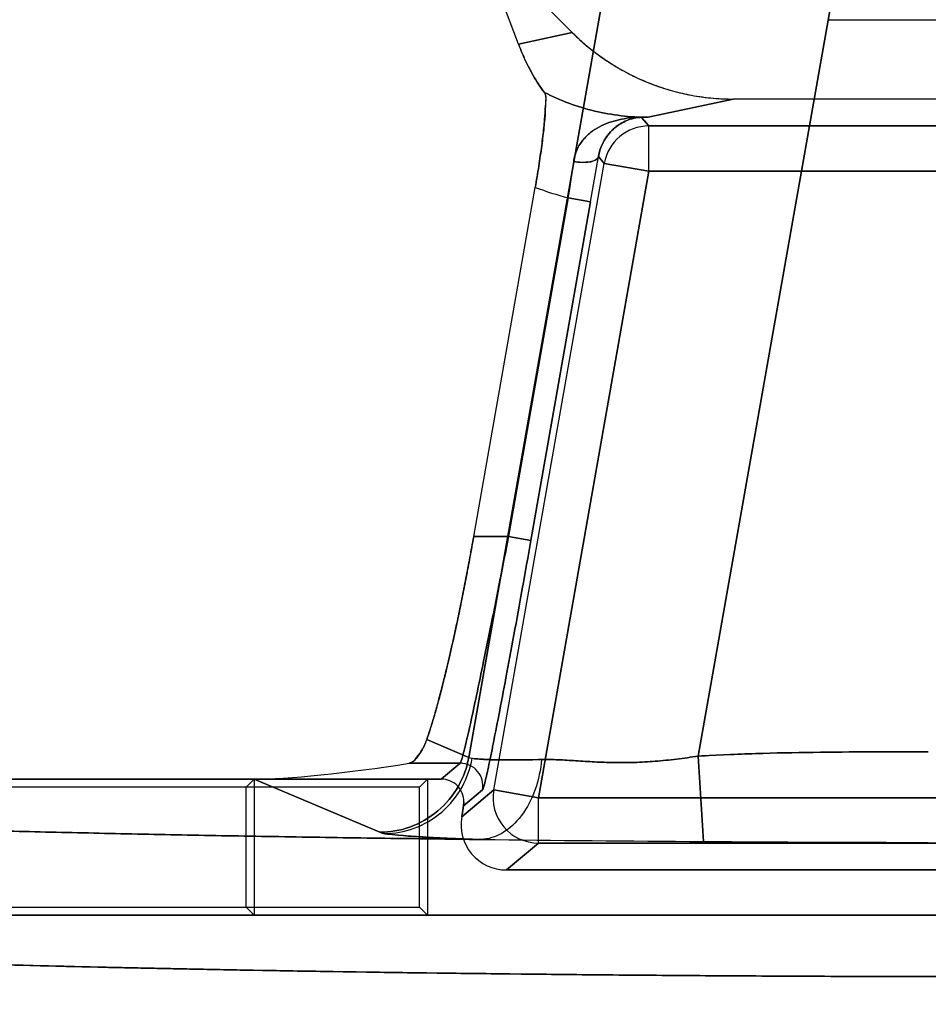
# Model space of a CAD drawing. Header units: millimetres. Extents: x 0 to 297, y 0 to 210.
# Tile 405 of 455: x 240.037 to 240.197, y 160.93 to 161.104. Entities that reach past the tile are written whole.
import ezdxf

# ---------------------------------------------------------------- set-up
doc = ezdxf.new("R2010")
doc.units = ezdxf.units.MM
doc.header["$LTSCALE"] = 16.335
doc.layers.get('0').update_dxf_attribs({"linetype": 'CONTINUOUS'})
for name, color, linetype in [('AXES_REF', 7, 'CONTINUOUS'), ('INTFCLR_1', 7, 'CONTINUOUS'), ('INTFCLR_72935', 7, 'CONTINUOUS')]:
    doc.layers.add(name, color=color, linetype=linetype)

msp = doc.modelspace()

# ---------------------------------------------------------------- linework, layer by layer
at = {"color": 7, "linetype": 'Continuous'}
for radius in [7.756662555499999, 7.756, 7.706331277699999]:
    msp.add_circle((241.4302422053, 154.539298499), radius, dxfattribs=at)
msp.add_arc((241.4302422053, 154.539298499), 7.68, 278.2771290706, 261.7228709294, dxfattribs=at)
at = {"layer": 'AXES_REF', "color": 9, "linetype": 'Continuous'}
msp.add_arc((241.4302422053, 154.539298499), 7.075609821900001, 94.4118118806, 85.5881881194, dxfattribs=at)
at = {"layer": 'INTFCLR_1', "color": 9, "linetype": 'Continuous'}
for p, q in [((240.1161423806, 160.9734050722), (240.1413860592, 161.1165690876)), ((240.1806284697, 161.1096495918), (240.1566431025, 160.9736218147)), ((240.1249221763, 161.0992608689), (240.1344107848, 161.1012946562)), ((240.1627965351, 161.0895526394), (240.1477895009, 161.0863360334)), ((240.1477895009, 161.0863360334), (240.1466527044, 161.0863213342)), ((240.1466527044, 161.0863213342), (240.1479272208, 161.0848024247)), ((240.1479272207, 161.0768036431), (240.1479272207, 161.0848024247)), ((240.1479272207, 161.0848024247), (240.2801098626, 161.0848024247)), ((240.1205628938, 160.9676759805), (240.1400499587, 161.078192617)), ((240.1390260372, 161.0794128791), (240.1400499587, 161.078192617)), ((240.1479272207, 161.0768036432), (240.1400499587, 161.078192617)), ((240.1479272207, 161.0768036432), (240.1284401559, 160.9662870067)), ((240.1479272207, 161.0768036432), (240.2801098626, 161.0768036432)), ((240.1337102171, 161.0721261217), (240.1231703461, 161.012351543)), ((240.1271089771, 161.011657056), (240.1376488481, 161.0714316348)), ((240.1376488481, 161.0714316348), (240.1337102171, 161.0721261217)), ((240.1231703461, 161.0123515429), (240.1170143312, 161.0123515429)), ((240.1231703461, 161.012351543), (240.1271089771, 161.011657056)), ((240.1161423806, 160.9734050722), (240.1087280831, 160.9765365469)), ((240.1146468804, 160.9723576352), (240.1056567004, 160.9723576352)), ((240.1146468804, 160.9723576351), (240.1113040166, 160.9695526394)), ((240.1566431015, 160.9736218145), (240.1575425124, 160.9585642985)), ((240.0782603, 160.9695526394), (240.1004454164, 160.9601826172)), ((240.1205628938, 160.9676759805), (240.1149018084, 160.9629257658)), ((240.1152426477, 160.9648587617), (240.1185855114, 160.9676637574)), ((240.1205628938, 160.9676759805), (240.1284401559, 160.9662870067)), ((240.1284401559, 160.9582882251), (240.1284401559, 160.9662870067)), ((240.1284401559, 160.9662870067), (240.2995969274, 160.9662870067)), ((240.1227790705, 160.9535380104), (240.1284401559, 160.9582882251)), ((240.2995969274, 160.9582882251), (240.1284401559, 160.9582882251))]:
    msp.add_line(p, q, dxfattribs=at)
at = {"layer": 'INTFCLR_1', "color": 6, "linetype": 'Continuous'}
for p, q in [((240.1249221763, 161.0992608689), (240.1178498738, 161.1178555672)), ((240.1178498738, 161.1178555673), (240.1344107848, 161.1012946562)), ((240.1795966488, 161.1035526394), (240.2484404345, 161.1035526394)), ((240.2652405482, 161.0895526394), (240.1627965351, 161.0895526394)), ((240.1170143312, 161.012351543), (240.1278801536, 161.0739746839)), ((240.1113040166, 160.9695526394), (239.9072621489, 160.9695526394)), ((240.0782602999, 160.9695526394), (240.0768496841, 160.9681420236)), ((240.0782602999, 160.9695526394), (240.0782602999, 160.9455380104)), ((240.076849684, 160.9681420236), (239.9077667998, 160.9681420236)), ((240.0768496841, 160.9469486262), (240.0768496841, 160.9681420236)), ((240.1153034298, 160.9655534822), (240.1152426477, 160.9648587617)), ((240.1149018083, 160.9629257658), (240.1152426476, 160.9648587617)), ((240.3052580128, 160.9535380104), (240.1227790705, 160.9535380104)), ((239.9154288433, 160.9469486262), (240.076849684, 160.9469486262)), ((240.0782602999, 160.9455380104), (240.076849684, 160.9469486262)), ((239.9159473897, 160.9455380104), (240.5120896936, 160.9455380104))]:
    msp.add_line(p, q, dxfattribs=at)
at = {"layer": 'INTFCLR_1', "color": 7, "linetype": 'Continuous'}
for p, q in [((240.1465279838, 161.086329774), (240.1466527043, 161.0863213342)), ((240.1469964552, 161.0863388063), (240.1471040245, 161.0863407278))]:
    msp.add_line(p, q, dxfattribs=at)
at = {"layer": 'INTFCLR_1', "color": 9, "linetype": 'Continuous'}
for centre, radius, start, end in [((240.1464414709, 161.2308915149), 0.1445617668, 270.0342886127, 270.5342875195), ((240.1479295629, 161.0768008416), 0.0080015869, 90.0167714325, 169.9831562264), ((239.7405257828, 161.1337009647), 0.3979767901, 351.099458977, 352.0345183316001), ((239.0832088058, 161.2574930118), 1.0707299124, 349.9928779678, 350.4262744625), ((240.1477903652, 161.126636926), 0.056299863, 249.2897728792, 255.5170824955), ((240.1146451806, 160.9683570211), 0.0040006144, 350.0601726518, 89.97565640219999), ((240.1284439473, 160.9662902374), 0.0080020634, 170.0304596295, 269.9728530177)]:
    msp.add_arc(centre, radius, start, end, dxfattribs=at)
at = {"layer": 'INTFCLR_1', "color": 6, "linetype": 'Continuous'}
for centre, radius, start, end in [((240.1113054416, 160.9655548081), 0.0039978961, 359.9809986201, 90.02042084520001), ((240.1227782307, 160.9615360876), 0.0079980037, 170.0093440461, 270.006014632), ((240.2093673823, 168.9476141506), 7.9892178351, 269.3471014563, 269.6283281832), ((240.2135306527, 169.5611824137), 8.6028003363, 269.627109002, 269.8914412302)]:
    msp.add_arc(centre, radius, start, end, dxfattribs=at)
msp.add_ellipse((240.1034872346, 160.9748881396), major_axis=(0.0298992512, 0.004541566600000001), ratio=0.0936581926, start_param=-2.5890598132, end_param=-1.5124059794, dxfattribs=at)
for points, knots in [([(240.1344107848, 161.1012946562), (240.1353365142, 161.1003689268), (240.1372812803, 161.0986059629), (240.1404457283, 161.0962599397), (240.1438294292, 161.094233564), (240.1473985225, 161.0925459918), (240.1511178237, 161.0912178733), (240.1549493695, 161.0902592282), (240.1588545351, 161.0896810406), (240.1614834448, 161.0895526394), (240.1627965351, 161.0895526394)], [0, 0, 0, 0, 0.1246455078, 0.2494405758, 0.3744726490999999, 0.4995470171, 0.6247167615, 0.7498785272, 0.8749821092, 1, 1, 1, 1]), ([(240.1249221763, 161.0992608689), (240.1251764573, 161.0985923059), (240.1257133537, 161.09727393), (240.1265859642, 161.0954107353), (240.1274979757, 161.0937116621), (240.1284462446, 161.0921597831), (240.1291247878, 161.0911880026), (240.1294842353, 161.0907101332)], [0, 0, 0, 0, 0.2207248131, 0.4390659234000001, 0.6345797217, 0.8154787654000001, 1, 1, 1, 1]), ([(240.1278801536, 161.073974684), (240.1279898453, 161.0745967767), (240.1282023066, 161.0758377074), (240.1284998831, 161.0776878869), (240.1287727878, 161.0795037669), (240.129016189, 161.0812592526), (240.1292291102, 161.0829305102), (240.1293993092, 161.0844866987), (240.1295932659, 161.0862889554), (240.1296007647, 161.0882682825), (240.1299612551, 161.0900759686), (240.1294842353, 161.0907101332)], [0, 0, 0, 0, 0.1123546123, 0.2239225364, 0.3333084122, 0.4389370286, 0.5392004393, 0.6327522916, 0.7180458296, 0.858857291, 1, 1, 1, 1]), ([(240.1087280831, 160.9765365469), (240.1089382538, 160.9771286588), (240.1093663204, 160.9784123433), (240.1099983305, 160.9804865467), (240.1106617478, 160.9828344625), (240.1113505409, 160.9854367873), (240.1120587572, 160.988272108), (240.1127800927, 160.9913161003), (240.1135080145, 160.9945420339), (240.1142360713, 160.9979215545), (240.1149576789, 161.0014244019), (240.1156662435, 161.0050186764), (240.1163552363, 161.0086704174), (240.116797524, 161.0111219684), (240.1170143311, 161.0123515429)], [0, 0, 0, 0, 0.05123304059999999, 0.1103185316, 0.176798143, 0.2501698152, 0.3298152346, 0.4150911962, 0.5052502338, 0.5994718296, 0.6969807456, 0.7968720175, 0.8981918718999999, 1, 1, 1, 1]), ([(240.1056567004, 160.9723576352), (240.1061962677, 160.9724426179), (240.107047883, 160.9734251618), (240.1080270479, 160.9748247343), (240.1085240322, 160.9759616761), (240.1087280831, 160.9765365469)], [0, 0, 0, 0, 0.3095833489, 0.6542608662, 1, 1, 1, 1]), ([(239.9072621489, 160.9695526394), (239.9069028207, 160.9692581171), (239.9080939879, 160.9677797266), (239.9095275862, 160.9677724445), (239.9111739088, 160.9673035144), (239.9127747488, 160.9670244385), (239.9146437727, 160.9667092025), (239.9167699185, 160.9664076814), (239.9191546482, 160.9661040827), (239.9217949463, 160.9658039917), (239.9246888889, 160.9655061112), (239.9278338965, 160.9652112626), (239.9312272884, 160.9649195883), (239.934866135, 160.9646314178), (239.938747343, 160.9643470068), (239.9428675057, 160.9640666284), (239.9472231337, 160.9637905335), (239.9518103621, 160.9635189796), (239.956625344, 160.9632522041), (239.9616637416, 160.9629904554), (239.9669212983, 160.9627339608), (239.9723932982, 160.9624829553), (239.9780751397, 160.9622376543), (239.9839617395, 160.9619982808), (239.990048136, 160.9617650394), (239.9963288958, 160.9615381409), (240.0027987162, 160.961317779), (240.0094518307, 160.9611041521), (240.0162826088, 160.9608974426), (240.0232849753, 160.9606978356), (240.0304529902, 160.9605055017), (240.0377803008, 160.9603206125), (240.0452606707, 160.9601433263), (240.0528874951, 160.9599738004), (240.0606542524, 160.9598121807), (240.0685541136, 160.9596586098), (240.0765802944, 160.9595132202), (240.0847257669, 160.9593761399), (240.0929835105, 160.9592474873), (240.1013463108, 160.9591273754), (240.1098069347, 160.9590159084), (240.1154791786, 160.9589477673), (240.1183303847, 160.9589151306)], [0, 0, 0, 0, 0.006565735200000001, 0.0159534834, 0.0224452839, 0.0301471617, 0.0390602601, 0.0491818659, 0.0605066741, 0.0730272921, 0.0867346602, 0.1016182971, 0.117666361, 0.1348657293, 0.1532023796, 0.1726615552, 0.1932254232, 0.214878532, 0.2376006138, 0.2613739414, 0.2861759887, 0.3119875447, 0.3387842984, 0.3665452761, 0.3952443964, 0.424859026, 0.4553614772, 0.4867274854, 0.5189278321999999, 0.5519367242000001, 0.5857235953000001, 0.6202611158, 0.6555176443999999, 0.6914642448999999, 0.728068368, 0.7652995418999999, 0.8031244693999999, 0.8415112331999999, 0.8804259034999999, 0.9198352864, 0.9597047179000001, 1, 1, 1, 1]), ([(239.9159473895, 160.9455380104), (239.9155879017, 160.9452320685), (239.9169086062, 160.9438032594), (239.9188313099, 160.9437225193), (239.9219483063, 160.9428932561), (239.9260125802, 160.9424004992), (239.9310654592, 160.9417856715), (239.9371027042, 160.9412258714), (239.9441378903, 160.9406592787), (239.952248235, 160.9401052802), (239.9613091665, 160.939566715), (239.9712831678, 160.9390483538), (239.9821359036, 160.9385512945), (239.9938240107, 160.9380778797), (240.0063091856, 160.9376295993), (240.0195418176, 160.9372082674), (240.0334743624, 160.9368154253), (240.0480459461, 160.9364527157), (240.0632105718, 160.9361211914), (240.0789183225, 160.9358219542), (240.0951085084, 160.9355561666), (240.1117131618, 160.9353248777), (240.1286780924, 160.9351287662), (240.1459508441, 160.9349684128), (240.1634719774, 160.934844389), (240.1811748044, 160.9347571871), (240.1989878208, 160.934707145), (240.2168365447, 160.9346944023), (240.2346579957, 160.9347188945), (240.2523933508, 160.9347804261), (240.2699896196, 160.9348787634), (240.2873858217, 160.9350135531), (240.3045208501, 160.9351843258), (240.3213286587, 160.9353904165), (240.3377435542, 160.935630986), (240.3537041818, 160.9359050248), (240.3691607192, 160.9362115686), (240.384053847, 160.9365493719), (240.3983321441, 160.9369171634), (240.4119454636, 160.9373134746), (240.4248589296, 160.9377372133), (240.4370177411, 160.938186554), (240.4483858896, 160.9386600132), (240.4589177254, 160.9391554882), (240.4685810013, 160.9396713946), (240.4773369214, 160.9402051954), (240.4851511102, 160.9407546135), (240.491892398, 160.9413071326), (240.4974666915, 160.9418505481), (240.5018046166, 160.9423504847), (240.5050836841, 160.9428223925), (240.5074355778, 160.9432009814), (240.5093050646, 160.9436539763), (240.5107268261, 160.9438649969), (240.5126058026, 160.9450987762), (240.5120896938, 160.9455380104)], [0, 0, 0, 0, 0.0023669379, 0.0057644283, 0.0109069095, 0.0178657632, 0.0265217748, 0.0363438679, 0.0482927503, 0.0619015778, 0.0771073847, 0.0938044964, 0.1119801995, 0.1315814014, 0.1524583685, 0.1746229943, 0.1979653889, 0.222345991, 0.2477097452, 0.2740212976, 0.3011213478, 0.3289007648, 0.3572876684, 0.3861918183, 0.4155127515, 0.4451435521, 0.4749576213, 0.5048303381, 0.5346398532, 0.5643172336, 0.5937587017, 0.6228716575, 0.651547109, 0.6796806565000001, 0.7071549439, 0.7338627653, 0.7597214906, 0.7846716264, 0.8085583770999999, 0.8313387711, 0.8529597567, 0.873343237, 0.8923464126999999, 0.9100106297, 0.9262096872, 0.9408681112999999, 0.9539956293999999, 0.9654859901, 0.9747863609, 0.9820659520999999, 0.9874089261, 0.9913225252, 0.9941844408, 0.9966018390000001, 1, 1, 1, 1])]:
    msp.add_open_spline(points, degree=3, knots=knots, dxfattribs=at)
at = {"layer": 'INTFCLR_1', "color": 9, "linetype": 'Continuous'}
for points, knots in [([(240.1294842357, 161.0907101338), (240.1322984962, 161.0892799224), (240.1382892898, 161.0870757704), (240.1446291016, 161.0863342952), (240.1477895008, 161.0863360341)], [0, 0, 0, 0, 0.4997173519, 1, 1, 1, 1]), ([(240.1390260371, 161.0794128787), (240.1389058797, 161.078860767), (240.1370359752, 161.0782212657), (240.1356251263, 161.0783726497), (240.1346626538, 161.0785507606)], [0, 0, 0, 0, 0.3659913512, 1, 1, 1, 1]), ([(240.1231703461, 161.012351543), (240.1226711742, 161.0097779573), (240.1216821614, 161.0047273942), (240.120217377, 160.9973923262), (240.118835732, 160.9906190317), (240.1175888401, 160.9846625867), (240.1166497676, 160.9803148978), (240.1159951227, 160.9774126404), (240.1156017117, 160.9757112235), (240.1152646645, 160.9743648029), (240.1150173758, 160.9733500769), (240.1148009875, 160.9727520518), (240.1147224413, 160.9724152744), (240.1146468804, 160.9723576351)], [0, 0, 0, 0, 0.1922521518, 0.3774179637, 0.5485413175, 0.6991946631, 0.8237216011, 0.8746815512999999, 0.9174529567, 0.9516236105, 0.9768933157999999, 0.9930305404, 1, 1, 1, 1]), ([(240.1185855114, 160.9676637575), (240.1186642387, 160.9677298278), (240.1187368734, 160.9680977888), (240.1189580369, 160.9687569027), (240.1192026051, 160.9698719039), (240.1195407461, 160.9713532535), (240.1199337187, 160.9732245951), (240.1205886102, 160.976417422), (240.1215275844, 160.9811999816), (240.1227744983, 160.9877519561), (240.1241561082, 160.9952024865), (240.125620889, 161.0032710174), (240.1266098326, 161.0088262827), (240.1271089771, 161.011657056)], [0, 0, 0, 0, 0.0068784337, 0.0229525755, 0.0481731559, 0.08230544, 0.1250479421, 0.1759883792, 0.3005048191, 0.4511839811, 0.6223682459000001, 0.8076269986, 1, 1, 1, 1]), ([(240.1566431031, 160.9736218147), (240.1600169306, 160.9738233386), (240.1667799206, 160.9741078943), (240.1769293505, 160.9743101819), (240.1870796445, 160.974381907), (240.1938471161, 160.9743877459), (240.1972308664, 160.9743877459)], [0, 0, 0, 0, 0.2499999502, 0.4999999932, 0.7500000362, 1, 1, 1, 1]), ([(240.1161423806, 160.9734050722), (240.115828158, 160.9716409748), (240.1145547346, 160.96808267), (240.1109055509, 160.9636782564), (240.1059497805, 160.9608316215), (240.1022322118, 160.9601877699), (240.1004454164, 160.9601826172)], [0, 0, 0, 0, 0.2425308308, 0.5004896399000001, 0.758154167, 1, 1, 1, 1]), ([(240.1290095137, 160.9730223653), (240.1273331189, 160.9729811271), (240.1243615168, 160.9729425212), (240.1204808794, 160.9729332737), (240.1179008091, 160.9731131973), (240.1165313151, 160.973200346), (240.1161423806, 160.9734050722)], [0, 0, 0, 0, 0.3900097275, 0.6925847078, 0.8977761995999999, 1, 1, 1, 1]), ([(240.1290095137, 160.9730223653), (240.1288355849, 160.9712353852), (240.1280881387, 160.967718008), (240.1257607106, 160.9631112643), (240.1223938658, 160.959853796), (240.1195983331, 160.9589635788), (240.118330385, 160.9589151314)], [0, 0, 0, 0, 0.2822889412, 0.5592756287, 0.8004990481, 1, 1, 1, 1]), ([(240.1290095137, 160.9730223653), (240.1299827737, 160.9730340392), (240.1319904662, 160.9730030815), (240.1350868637, 160.9727963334), (240.137783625, 160.972621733), (240.1400368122, 160.9725224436), (240.1423904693, 160.9724558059), (240.1454015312, 160.9724761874), (240.1490834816, 160.9726858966), (240.1522021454, 160.9730123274), (240.1547315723, 160.9733413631), (240.1560065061, 160.9735241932), (240.1566431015, 160.9736218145)], [0, 0, 0, 0, 0.1053816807, 0.217259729, 0.3359540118, 0.3979652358, 0.4614351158, 0.5908736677, 0.7238358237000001, 0.8605596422, 0.9302706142, 1, 1, 1, 1]), ([(240.1004454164, 160.9601826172), (240.1010122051, 160.9599432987), (240.1028883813, 160.9597720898), (240.106498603, 160.9594067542), (240.1118755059, 160.9591519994), (240.1160043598, 160.9589892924), (240.118330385, 160.9589151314)], [0, 0, 0, 0, 0.1028334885, 0.3086058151, 0.6110232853, 1, 1, 1, 1])]:
    msp.add_open_spline(points, degree=3, knots=knots, dxfattribs=at)
at = {"layer": 'INTFCLR_1', "color": 7, "linetype": 'Continuous'}
for points, knots in [([(240.1471040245, 161.0863407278), (240.1467201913, 161.0863484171), (240.1458511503, 161.0863219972), (240.1443611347, 161.0862219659), (240.1426583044, 161.0859392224), (240.1408757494, 161.0854387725), (240.1391775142, 161.0847059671), (240.1375995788, 161.0836929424), (240.13621332, 161.0823386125), (240.1351431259, 161.080605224), (240.1347607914, 161.0792567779), (240.1346626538, 161.0785507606)], [0, 0, 0, 0, 0.0717494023, 0.1623709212, 0.2789587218, 0.3936404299, 0.507615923, 0.623389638, 0.742184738, 0.8667830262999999, 1, 1, 1, 1]), ([(240.1390260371, 161.0794128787), (240.1391229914, 161.0800004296), (240.1394303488, 161.0811127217), (240.1401857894, 161.0825812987), (240.1411140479, 161.0837725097), (240.142429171, 161.0849665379), (240.1443608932, 161.0860282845), (240.1460937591, 161.0863523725), (240.1469964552, 161.0863388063)], [0, 0, 0, 0, 0.1560929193, 0.2997514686, 0.4302781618, 0.54980239, 0.7633565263, 1, 1, 1, 1]), ([(240.1466527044, 161.0863213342), (240.1461017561, 161.0863103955), (240.1450430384, 161.0861450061), (240.1434368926, 161.0855534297), (240.1419285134, 161.0845837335), (240.1405760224, 161.08318473), (240.1395419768, 161.0814525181), (240.1391421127, 161.0801163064), (240.1390260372, 161.0794128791)], [0, 0, 0, 0, 0.1488277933, 0.2861895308, 0.4600348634, 0.6281520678, 0.8074512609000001, 1, 1, 1, 1])]:
    msp.add_open_spline(points, degree=3, knots=knots, dxfattribs=at)
at = {"layer": 'INTFCLR_72935', "color": 9, "linetype": 'Continuous'}
for p, q in [((240.1413860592, 161.1165690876), (240.1161423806, 160.9734050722)), ((240.1566431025, 160.9736218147), (240.1806284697, 161.1096495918)), ((240.1344149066, 161.1012946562), (240.1249242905, 161.0992604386)), ((240.1477936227, 161.0863360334), (240.162800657, 161.0895526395)), ((240.1466527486, 161.0863212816), (240.1477936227, 161.0863360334)), ((240.1479272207, 161.0848024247), (240.1466527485, 161.0863212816)), ((240.1479272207, 161.0768036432), (240.1479272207, 161.0848024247)), ((240.2801098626, 161.0848024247), (240.1479272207, 161.0848024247)), ((240.1205628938, 160.9676759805), (240.1400499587, 161.078192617)), ((240.1400499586, 161.078192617), (240.1390260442, 161.0794128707)), ((240.1400499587, 161.078192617), (240.1479272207, 161.0768036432)), ((240.1284401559, 160.9662870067), (240.1479272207, 161.0768036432)), ((240.2801098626, 161.0768036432), (240.1479272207, 161.0768036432)), ((240.1337103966, 161.0721271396), (240.1231703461, 161.012351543)), ((240.1376490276, 161.0714326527), (240.1271089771, 161.011657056)), ((240.1337103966, 161.0721271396), (240.1376490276, 161.0714326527)), ((240.1170143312, 161.012351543), (240.1231703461, 161.012351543)), ((240.1271089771, 161.011657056), (240.1231703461, 161.012351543)), ((240.1087280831, 160.9765365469), (240.1161423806, 160.9734050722)), ((240.1056567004, 160.9723576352), (240.1146468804, 160.9723576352)), ((240.1113040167, 160.9695526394), (240.1146468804, 160.9723576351)), ((240.1161423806, 160.9734050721), (240.1167548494, 160.973233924)), ((240.1575425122, 160.9585642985), (240.156643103, 160.9736218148)), ((240.1004454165, 160.9601826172), (240.0782603, 160.9695526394)), ((240.1149018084, 160.9629257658), (240.1205628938, 160.9676759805)), ((240.1185855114, 160.9676637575), (240.1152426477, 160.9648587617)), ((240.1284401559, 160.9662870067), (240.1205628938, 160.9676759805)), ((240.1284401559, 160.9582882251), (240.1284401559, 160.9662870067)), ((240.2995969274, 160.9662870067), (240.1284401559, 160.9662870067)), ((240.1013071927, 160.9599675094), (240.1004454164, 160.9601826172)), ((240.1284401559, 160.9582882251), (240.1227790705, 160.9535380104)), ((240.1284401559, 160.9582882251), (240.2995969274, 160.9582882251))]:
    msp.add_line(p, q, dxfattribs=at)
at = {"layer": 'INTFCLR_72935', "color": 6, "linetype": 'Continuous'}
for p, q in [((240.1249242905, 161.0992604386), (240.1178504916, 161.1178590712)), ((240.1344149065, 161.1012946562), (240.1178504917, 161.1178590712)), ((240.1795966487, 161.1035526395), (240.2484404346, 161.1035526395)), ((240.2652364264, 161.0895526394), (240.162800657, 161.0895526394)), ((240.1170143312, 161.012351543), (240.1278804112, 161.073976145)), ((239.9072621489, 160.9695526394), (240.1113040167, 160.9695526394)), ((240.1088960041, 160.9695526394), (240.1074853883, 160.9681420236)), ((240.1088960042, 160.9695526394), (240.1088960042, 160.9455380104)), ((240.1074853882, 160.9681420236), (239.9077668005, 160.9681420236)), ((240.1074853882, 160.9469486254), (240.1074853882, 160.9681420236)), ((240.1152426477, 160.9648587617), (240.1153034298, 160.9655534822)), ((240.1152426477, 160.9648587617), (240.1149018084, 160.9629257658)), ((240.1227790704, 160.9535380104), (240.3052580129, 160.9535380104)), ((239.9154288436, 160.9469486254), (240.1074853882, 160.9469486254)), ((240.1088960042, 160.9455380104), (240.1074853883, 160.9469486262)), ((240.5120896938, 160.9455380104), (239.9159473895, 160.9455380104))]:
    msp.add_line(p, q, dxfattribs=at)
at = {"layer": 'INTFCLR_72935', "color": 7, "linetype": 'Continuous'}
for p, q in [((240.1466527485, 161.0863212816), (240.1465275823, 161.0863297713)), ((240.1471037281, 161.0863407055), (240.1469964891, 161.086338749))]:
    msp.add_line(p, q, dxfattribs=at)
at = {"layer": 'INTFCLR_72935', "color": 9, "linetype": 'Continuous'}
for centre, radius, start, end in [((240.1464455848, 161.230892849), 0.144563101, 270.0324986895, 270.5342857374), ((240.1479295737, 161.076800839), 0.008001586, 90.0168482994, 169.9831517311), ((239.7657066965, 161.1299609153), 0.3725202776, 351.0687075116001, 352.0675417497), ((239.0829450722, 161.2575411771), 1.0709980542, 349.9928474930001, 350.4260798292), ((240.1477944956, 161.1266369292), 0.0562998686, 249.2855616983, 255.5129312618), ((240.1146451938, 160.9683570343), 0.0040006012, 350.0601725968, 89.97584540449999), ((240.1284439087, 160.9662901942), 0.0080020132, 170.0304594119, 269.9731295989)]:
    msp.add_arc(centre, radius, start, end, dxfattribs=at)
at = {"layer": 'INTFCLR_72935', "color": 6, "linetype": 'Continuous'}
for centre, radius, start, end in [((240.111305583, 160.9655545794), 0.0039979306, 359.9842761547, 90.0224460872), ((240.2092110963, 168.9300339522), 7.9716369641, 269.3467848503, 269.6286317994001), ((240.2135284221, 169.5606766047), 8.6022945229, 269.6271019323, 269.891449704)]:
    msp.add_arc(centre, radius, start, end, dxfattribs=at)
for centre, major_axis, ratio, start_param, end_param in [((240.1034872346, 160.9748881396), (0.0298992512, 0.004541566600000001), 0.0936581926, -2.5890598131, -1.5124059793), ((240.1227819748, 160.961539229), (0.006130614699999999, 0.005144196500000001), 0.9996314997, 2.2691095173, 4.014075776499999)]:
    msp.add_ellipse(centre, major_axis=major_axis, ratio=ratio, start_param=start_param, end_param=end_param, dxfattribs=at)
for points, knots in [([(240.1344149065, 161.1012946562), (240.1352464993, 161.1004630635), (240.136981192, 161.098875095), (240.13978446, 161.0967298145), (240.1427691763, 161.0948368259), (240.145911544, 161.0932129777), (240.1491718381, 161.0918770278), (240.1525051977, 161.0908403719), (240.1558842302, 161.0901016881), (240.1593186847, 161.0896534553), (240.1616318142, 161.0895526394), (240.162800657, 161.0895526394)], [0, 0, 0, 0, 0.111960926, 0.2235464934, 0.3356438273, 0.4479966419, 0.5598491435, 0.6706416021, 0.7799103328, 0.8887251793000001, 1, 1, 1, 1]), ([(240.1294845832, 161.0907120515), (240.1291289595, 161.0911849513), (240.1284493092, 161.0921577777), (240.1274998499, 161.0937112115), (240.1265825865, 161.0954210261), (240.1257117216, 161.0972822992), (240.125176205, 161.0985980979), (240.1249242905, 161.0992604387)], [0, 0, 0, 0, 0.1826415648, 0.3659983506, 0.5616933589, 0.7812633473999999, 1, 1, 1, 1]), ([(240.1294845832, 161.0907120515), (240.1297796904, 161.0903196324), (240.1296587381, 161.0890328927), (240.1296709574, 161.0870527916), (240.1294497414, 161.0849459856), (240.1292338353, 161.0829698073), (240.1290209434, 161.0812940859), (240.128776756, 161.079530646), (240.1285026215, 161.0777050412), (240.128203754, 161.0758461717), (240.1279904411, 161.0746001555), (240.1278804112, 161.073976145)], [0, 0, 0, 0, 0.087293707, 0.2048294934, 0.3651831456, 0.4586897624, 0.5591635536, 0.6652721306, 0.7752566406, 0.8873472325, 1, 1, 1, 1]), ([(240.1170143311, 161.0123515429), (240.1168020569, 161.0111476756), (240.1163727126, 161.0087668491), (240.1157037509, 161.0052149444), (240.1150213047, 161.0017425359), (240.1143252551, 160.9983480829), (240.1136172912, 160.9950404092), (240.1128933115, 160.9918073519), (240.1121597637, 160.9886877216), (240.1114290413, 160.9857415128), (240.1107167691, 160.9830346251), (240.1100308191, 160.9805960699), (240.1093821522, 160.9784608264), (240.1089427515, 160.9771413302), (240.1087280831, 160.9765365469)], [0, 0, 0, 0, 0.09967960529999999, 0.1972654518, 0.2947171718, 0.388238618, 0.4798105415, 0.5705353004, 0.6583916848, 0.7411223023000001, 0.8180455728, 0.8866202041, 0.9476705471, 1, 1, 1, 1]), ([(240.1087280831, 160.9765365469), (240.1085564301, 160.9760529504), (240.108119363, 160.9750188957), (240.1071838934, 160.9735995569), (240.1063067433, 160.972460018), (240.1056567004, 160.9723576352)], [0, 0, 0, 0, 0.2911871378, 0.6265910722, 1, 1, 1, 1]), ([(240.1183303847, 160.9589151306), (240.1154791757, 160.9589477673), (240.1098069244, 160.9590159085), (240.1013462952, 160.9591273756), (240.0929834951, 160.9592474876), (240.0847257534, 160.9593761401), (240.076580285, 160.9595132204), (240.0685540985, 160.9596586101), (240.0606542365, 160.959812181), (240.052887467, 160.959973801), (240.0452606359, 160.9601433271), (240.0377802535, 160.9603206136), (240.030452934, 160.9605055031), (240.0232849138, 160.9606978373), (240.0162825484, 160.9608974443), (240.0094517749, 160.9611041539), (240.0027986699, 160.9613177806), (239.9963288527, 160.9615381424), (239.9900481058, 160.9617650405), (239.9839617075, 160.9619982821), (239.978075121, 160.9622376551), (239.9723932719, 160.9624829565), (239.9669212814, 160.9627339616), (239.9616637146, 160.9629904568), (239.9566253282, 160.9632522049), (239.9518103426, 160.9635189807), (239.947223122, 160.9637905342), (239.9428674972, 160.9640666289), (239.9387473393, 160.9643470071), (239.9348661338, 160.9646314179), (239.9312272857, 160.9649195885), (239.9278338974, 160.9652112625), (239.9246888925, 160.9655061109), (239.9217949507, 160.9658039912), (239.9191546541, 160.966104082), (239.9167699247, 160.9664076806), (239.914643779, 160.9667092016), (239.9127747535, 160.9670244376), (239.9111739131, 160.9673035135), (239.9095275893, 160.9677724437), (239.9080939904, 160.9677797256), (239.9069028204, 160.9692581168), (239.9072621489, 160.9695526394)], [0, 0, 0, 0, 0.0402953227, 0.0801648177, 0.1195741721, 0.1584888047, 0.1968756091, 0.2347004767, 0.2719317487, 0.3085358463, 0.3444825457, 0.3797390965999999, 0.4142766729, 0.4480635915, 0.4810724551, 0.513272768, 0.5446387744, 0.5751411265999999, 0.6047558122, 0.6334547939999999, 0.6612158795, 0.6880124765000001, 0.7138241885, 0.7386261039, 0.7623995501, 0.7851214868, 0.8067746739, 0.8273384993, 0.8467975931, 0.8651343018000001, 0.8823336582, 0.898381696, 0.91326532, 0.9269726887, 0.9394933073, 0.9508180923, 0.9609397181, 0.9698528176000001, 0.9775546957, 0.9840465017, 0.9934342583, 1, 1, 1, 1]), ([(240.5120896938, 160.9455380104), (240.5124491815, 160.9452320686), (240.5111284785, 160.9438032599), (240.5092057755, 160.9437225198), (240.5060887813, 160.9428932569), (240.5020245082, 160.9424004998), (240.4969716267, 160.9417856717), (240.4909343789, 160.9412258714), (240.4838991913, 160.9406592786), (240.4757888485, 160.9401052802), (240.4667279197, 160.9395667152), (240.4567539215, 160.9390483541), (240.4459011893, 160.9385512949), (240.4342130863, 160.9380778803), (240.4217279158, 160.9376295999), (240.4084952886, 160.9372082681), (240.3945627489, 160.9368154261), (240.3799911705, 160.9364527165), (240.3648265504, 160.9361211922), (240.3491188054, 160.935821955), (240.3329286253, 160.9355561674), (240.3163239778, 160.9353248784), (240.2993590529, 160.9351287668), (240.2820863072, 160.9349684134), (240.2645651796, 160.9348443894), (240.2468623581, 160.9347571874), (240.229049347, 160.9347071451), (240.2112006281, 160.9346944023), (240.1933791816, 160.9347188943), (240.1756438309, 160.9347804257), (240.1580475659, 160.9348787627), (240.1406513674, 160.9350135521), (240.1235163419, 160.9351843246), (240.1067085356, 160.935390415), (240.0902936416, 160.9356309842), (240.0743330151, 160.9359050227), (240.058876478, 160.9362115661), (240.04398335, 160.9365493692), (240.029705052, 160.9369171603), (240.0160917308, 160.9373134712), (240.0031782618, 160.9377372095), (239.9910194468, 160.9381865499), (239.9796512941, 160.9386600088), (239.9691194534, 160.9391554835), (239.9594561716, 160.9396713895), (239.9507002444, 160.94020519), (239.9428860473, 160.9407546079), (239.936144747, 160.9413071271), (239.9305704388, 160.9418505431), (239.9262324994, 160.9423504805), (239.9229534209, 160.9428223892), (239.9206015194, 160.9432009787), (239.9187320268, 160.9436539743), (239.9173102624, 160.9438649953), (239.9154312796, 160.9450987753), (239.9159473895, 160.9455380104)], [0, 0, 0, 0, 0.0023669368, 0.005764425, 0.0109069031, 0.0178657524, 0.0265217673, 0.0363438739, 0.0482927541, 0.06190157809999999, 0.0771073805, 0.09380448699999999, 0.111980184, 0.1315813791, 0.1524583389, 0.1746229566, 0.1979653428, 0.2223459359, 0.2477096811, 0.2740212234, 0.3011212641, 0.3289006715, 0.3572875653, 0.3861917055, 0.4155126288, 0.4451434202, 0.4749574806, 0.5048301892, 0.5346396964, 0.5643170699, 0.5937585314, 0.6228714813, 0.6515469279, 0.6796804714, 0.7071547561, 0.7338625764, 0.7597213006, 0.7846714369, 0.8085581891, 0.8313385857, 0.8529595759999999, 0.8733430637, 0.892346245, 0.9100104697, 0.9262095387, 0.9408679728, 0.9539955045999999, 0.9654858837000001, 0.9747862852, 0.9820659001, 0.987408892, 0.9913225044, 0.9941844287, 0.9966018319, 1, 1, 1, 1])]:
    msp.add_open_spline(points, degree=3, knots=knots, dxfattribs=at)
at = {"layer": 'INTFCLR_72935', "color": 9, "linetype": 'Continuous'}
for points, knots in [([(240.1477936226, 161.0863360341), (240.1446325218, 161.0863342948), (240.1382912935, 161.0870761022), (240.1322993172, 161.0892812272), (240.1294845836, 161.0907120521)], [0, 0, 0, 0, 0.5002827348, 1, 1, 1, 1]), ([(240.1346625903, 161.0785509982), (240.1351550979, 161.0784598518), (240.1363436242, 161.0783488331), (240.1378632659, 161.0783959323), (240.1389456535, 161.0790434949), (240.1390260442, 161.0794128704)], [0, 0, 0, 0, 0.3213415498, 0.7574737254, 1, 1, 1, 1]), ([(240.1146468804, 160.9723576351), (240.1147224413, 160.9724152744), (240.1148009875, 160.9727520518), (240.1150173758, 160.9733500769), (240.1152646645, 160.9743648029), (240.1156017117, 160.9757112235), (240.1159951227, 160.9774126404), (240.1166497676, 160.9803148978), (240.1175888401, 160.9846625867), (240.118835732, 160.9906190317), (240.120217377, 160.9973923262), (240.1216821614, 161.0047273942), (240.1226711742, 161.0097779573), (240.1231703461, 161.012351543)], [0, 0, 0, 0, 0.0069694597, 0.0231066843, 0.0483763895, 0.0825470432, 0.1253184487, 0.1762783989, 0.3008053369, 0.4514586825, 0.6225820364, 0.8077478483, 1, 1, 1, 1]), ([(240.1271089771, 161.011657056), (240.1266098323, 161.0088262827), (240.1256208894, 161.0032710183), (240.1241561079, 160.9952024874), (240.1227744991, 160.9877519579), (240.1215275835, 160.9811999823), (240.1205886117, 160.9764174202), (240.1199337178, 160.9732246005), (240.1195407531, 160.9713532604), (240.1192025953, 160.9698719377), (240.1189580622, 160.9687568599), (240.1187368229, 160.9680978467), (240.1186642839, 160.9677297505), (240.1185855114, 160.9676637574)], [0, 0, 0, 0, 0.1923729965, 0.3776316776, 0.5488160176, 0.6994950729, 0.8240116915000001, 0.8749520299, 0.9176942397, 0.9518262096, 0.9770471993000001, 0.9931225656, 1, 1, 1, 1]), ([(240.1972308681, 160.9743877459), (240.1938454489, 160.9743881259), (240.1870748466, 160.9743826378), (240.1769222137, 160.974308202), (240.166775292, 160.9741153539), (240.1600194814, 160.9738098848), (240.1566431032, 160.9736218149)], [0, 0, 0, 0, 0.2500000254, 0.5000000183, 0.7500000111, 1, 1, 1, 1]), ([(240.1004454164, 160.9601826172), (240.1022322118, 160.9601877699), (240.1059497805, 160.9608316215), (240.1109055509, 160.9636782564), (240.1145547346, 160.96808267), (240.1158281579, 160.9716409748), (240.1161423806, 160.9734050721)], [0, 0, 0, 0, 0.2418458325, 0.4995103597, 0.7574691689, 1, 1, 1, 1]), ([(240.1013071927, 160.9599675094), (240.1030666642, 160.959979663), (240.1067335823, 160.9606410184), (240.1116088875, 160.9635098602), (240.1151929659, 160.9679214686), (240.1164440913, 160.9714715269), (240.1167548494, 160.973233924)], [0, 0, 0, 0, 0.2401135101, 0.4970672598, 0.7557827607, 1, 1, 1, 1]), ([(240.1167548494, 160.973233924), (240.1173190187, 160.9731344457), (240.1187788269, 160.9730246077), (240.1214174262, 160.9729419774), (240.1249343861, 160.972941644), (240.127562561, 160.9729877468), (240.1290095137, 160.9730223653)], [0, 0, 0, 0, 0.1401124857, 0.3570700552, 0.6460047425, 1, 1, 1, 1]), ([(240.1290095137, 160.9730223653), (240.1288355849, 160.9712353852), (240.1280881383, 160.9677180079), (240.1257607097, 160.9631112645), (240.1223938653, 160.9598537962), (240.1195983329, 160.9589635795), (240.1183303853, 160.9589151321)], [0, 0, 0, 0, 0.2822889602, 0.5592756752, 0.8004991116, 1, 1, 1, 1]), ([(240.156643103, 160.9736218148), (240.1560056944, 160.9735234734), (240.1547319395, 160.9733411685), (240.1522068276, 160.9730135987), (240.149093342, 160.9726868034), (240.1454107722, 160.9724746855), (240.1423959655, 160.9724586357), (240.1400413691, 160.9725274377), (240.1377905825, 160.9726168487), (240.135092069, 160.9727971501), (240.1324675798, 160.9729701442), (240.1304579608, 160.9730297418), (240.1294856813, 160.9730251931), (240.1290095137, 160.9730223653)], [0, 0, 0, 0, 0.0698278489, 0.139303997, 0.2756792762, 0.4086748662, 0.5385002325, 0.6019416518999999, 0.6637081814, 0.7823680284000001, 0.8947422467, 0.9484450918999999, 1, 1, 1, 1]), ([(240.1183303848, 160.9589151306), (240.1163230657, 160.958979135), (240.1126751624, 160.959112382), (240.1077937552, 160.9593533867), (240.1041250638, 160.9596176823), (240.1020960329, 160.9598284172), (240.1013071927, 160.9599675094)], [0, 0, 0, 0, 0.3531130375, 0.6418318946, 0.8591638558, 1, 1, 1, 1])]:
    msp.add_open_spline(points, degree=3, knots=knots, dxfattribs=at)
at = {"layer": 'INTFCLR_72935', "color": 7, "linetype": 'Continuous'}
for points, knots in [([(240.1346625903, 161.0785509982), (240.134760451, 161.0792551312), (240.1351414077, 161.0806007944), (240.1362065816, 161.082329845), (240.137589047, 161.0836849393), (240.1391670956, 161.0847014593), (240.1408703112, 161.0854369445), (240.1426562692, 161.0859407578), (240.1447391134, 161.0862772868), (240.1462351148, 161.0863581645), (240.1471037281, 161.0863407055)], [0, 0, 0, 0, 0.132870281, 0.2572958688, 0.3754712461, 0.4916950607, 0.6061895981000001, 0.7210095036, 0.8376198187, 1, 1, 1, 1]), ([(240.1469964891, 161.086338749), (240.1460934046, 161.0863524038), (240.1443575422, 161.0860275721), (240.1424221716, 161.0849623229), (240.1411075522, 161.0837652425), (240.1401819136, 161.0825745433), (240.1394296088, 161.0811096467), (240.1391225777, 161.0799993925), (240.1390260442, 161.0794128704)], [0, 0, 0, 0, 0.2367469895, 0.4509806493, 0.5709273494, 0.7007784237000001, 0.8441901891, 1, 1, 1, 1])]:
    msp.add_open_spline(points, degree=3, knots=knots, dxfattribs=at)

doc.saveas('drawing.dxf')
